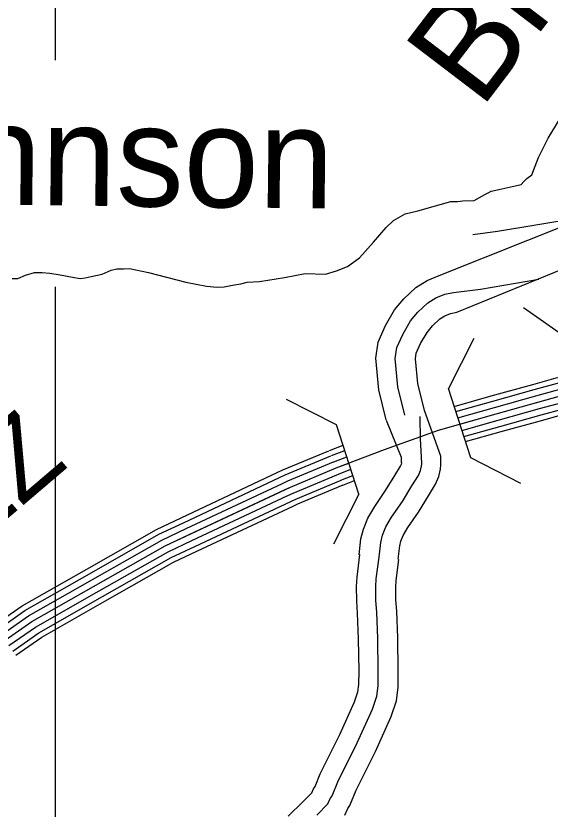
# Model space of a CAD drawing. Extents: x 1551132 to 1791609, y 378168 to 563823.
# Drawn here: x 1604322 to 1606839, y 510223 to 513960 of the extents above; entities that cross this region are included whole.
import ezdxf

# ---------------------------------------------------------------- set-up
doc = ezdxf.new("R2010")
doc.units = 0
for name, color, linetype in [('DESIGN - DRAINAGE - Bridges and Cross Drains Size Text', 7, 'Continuous'), ('DESIGN - ROW - Right-of-Way and Easement Labels', 7, 'Continuous'), ('DESIGN - ROW - Right-of-Way Linework', 7, 'Continuous'), ('DESIGN - TRANSPORTATION - Text', 7, 'Continuous'), ('SURVEY - DRAINAGE - Storm Sewer', 7, 'Continuous'), ('SURVEY - PROPERTY - Owners', 7, 'Continuous'), ('SURVEY - PROPERTY - Parcels', 7, 'Continuous')]:
    doc.layers.add(name, color=color, linetype=linetype)

msp = doc.modelspace()

# ---------------------------------------------------------------- linework, layer by layer
at = {"layer": 'DESIGN - ROW - Right-of-Way Linework'}
for points in [[(1604508.521, 513751.526), (1604508.523, 517390.637)], [(1604508.511, 497822.057), (1604508.52, 512683.732)]]:
    msp.add_lwpolyline(points, dxfattribs=at)
at = {"layer": 'DESIGN - TRANSPORTATION - Text'}
msp.add_lwpolyline([(1604303.692, 512722.575), (1604331.733, 512722.25), (1604367.957, 512737.867), (1604410.173, 512751.417), (1604446.222, 512751.001), (1604482.246, 512748.584), (1604530.22, 512740.017), (1604588.185, 512729.325), (1604624.159, 512722.9), (1604648.234, 512726.633), (1604676.342, 512732.325), (1604728.549, 512743.751), (1604770.806, 512761.309), (1604796.93, 512769.026), (1604828.971, 512768.66), (1604857.029, 512770.343), (1604946.943, 512751.268), (1605122.681, 512705.15), (1605220.604, 512685.983), (1605270.619, 512681.399), (1605302.685, 512683.033), (1605342.826, 512690.591), (1605380.967, 512698.175), (1605411.099, 512705.842), (1605469.223, 512709.183), (1605587.603, 512727.867), (1605683.959, 512746.81), (1605780.057, 512743.701), (1605832.306, 512759.135), (1605884.605, 512778.585), (1605941.153, 512820.028), (1606006.077, 512893.447), (1606066.951, 512962.907), (1606101.383, 512996.591), (1606155.815, 513028.042), (1606216.047, 513041.376), (1606370.777, 513085.71), (1606402.818, 513085.335), (1606426.892, 513089.069), (1606480.983, 513090.452), (1606531.373, 513117.936), (1606547.481, 513125.77), (1606561.589, 513133.628), (1606597.73, 513141.229), (1606653.962, 513154.621), (1606702.161, 513166.088), (1606714.335, 513179.98), (1606728.51, 513193.855), (1606752.743, 513211.614), (1606783.717, 513293.449), (1606828.791, 513383.135), (1606908.373, 513512.513)], dxfattribs=at)
at = {"layer": 'SURVEY - DRAINAGE - Storm Sewer'}
for p, q in [((1606465.226, 511877.706), (1606359.134, 512204.095)), ((1605937.947, 511706.352), (1605831.863, 512032.749))]:
    msp.add_line(p, q, dxfattribs=at)
for points in [[(1606712.555, 512586.396), (1606928.835, 512434.959)], [(1606479.003, 512439.357), (1606359.134, 512204.095)], [(1605831.863, 512032.749), (1605596.627, 512152.601)], [(1606700.429, 511757.829), (1606465.226, 511877.706)], [(1605937.947, 511706.352), (1605818.111, 511471.107)]]:
    msp.add_lwpolyline(points, dxfattribs=at)
at = {"layer": 'SURVEY - PROPERTY - Owners'}
for points in [[(1606475.041, 512930.24), (1606591.396, 512946.057), (1606961.504, 513007.534), (1607221.432, 513038.343), (1607319.446, 513053.143), (1607401.419, 513065.585), (1607471.418, 513082.078), (1607574.607, 513130.246), (1607841.409, 513400.561)], [(1606066.567, 512056.975), (1606032.051, 512197.829), (1606017.56, 512347.824), (1606028.326, 512423.343), (1606063.417, 512500.853), (1606106.174, 512574.947), (1606149.173, 512626.898), (1606206.48, 512680.525), (1606258.588, 512712.634), (1606316.52, 512736.685), (1607368.295, 513156.321)], [(1606246.246, 512101.01), (1606214.905, 512228.896), (1606203.83, 512343.608), (1606207.747, 512371.1), (1606228.188, 512416.268), (1606258.612, 512468.978), (1606284.17, 512499.854), (1606319.328, 512532.763), (1606343.102, 512547.413), (1606368.827, 512558.088), (1606398.576, 512563.389), (1607398.811, 512973.175)], [(1606154.665, 512078.568), (1606121.707, 512213.063), (1606108.891, 512345.758), (1606116.299, 512397.726), (1606144.207, 512459.377), (1606180.914, 512522.987), (1606215.363, 512564.605), (1606261.812, 512608.073), (1606300.028, 512631.624), (1606342.169, 512649.116), (1606384.193, 512656.608), (1606510.173, 512673.058), (1606785.742, 512719.343)], [(1606122.882, 511400.5), (1606130.065, 511463.135), (1606135.448, 511484.869), (1606146.798, 511512.403), (1606168.647, 511550.146), (1606218.871, 511622.748), (1606264.962, 511698.341), (1606298.994, 511753.668), (1606314.719, 511790.735), (1606322.394, 511824.294), (1606324.402, 511846.378), (1606324.21, 511860.487), (1606323.877, 511886.621), (1606247.346, 512100.893)], [(1605939.094, 511421.592), (1605947.636, 511496.044), (1605959.169, 511542.654), (1605980.485, 511594.38), (1606012.284, 511649.29), (1606063.7, 511723.608), (1606107.199, 511794.969), (1606134.14, 511838.753), (1606138.032, 511847.928), (1606139.281, 511853.395), (1606139.29, 511853.512), (1606139.231, 511858.07), (1606138.948, 511879.821), (1606068.225, 512054.275)], [(1606032.767, 511410.842), (1606040.617, 511479.269), (1606049.017, 511513.203), (1606065.25, 511552.596), (1606091.982, 511598.755), (1606142.79, 511672.199), (1606187.605, 511745.717), (1606218.163, 511795.385), (1606228.088, 511818.778), (1606232.613, 511838.561), (1606233.638, 511849.878), (1606233.204, 511883.288), (1606228.213, 511965.431), (1606226.138, 512072.134)], [(1605604.935, 510189.36), (1605675.091, 510258.437), (1605715.857, 510300.513), (1605724.274, 510319.005), (1605732.173, 510330.031), (1605756.006, 510389.14), (1605848.279, 510574.062), (1605917.161, 510728.108), (1605933.361, 510775.417), (1605937.927, 510810.943), (1605938.486, 510874.42), (1605935.869, 511024.44), (1605931.053, 511146.477), (1605927.428, 511202.153), (1605927.111, 511271.922), (1605929.053, 511316.406), (1605942.811, 511422.509)], [(1605739.49, 510194.552), (1605791.914, 510248.662), (1605803.155, 510273.362), (1605812.23, 510286.021), (1605838.779, 510351.864), (1605930.302, 510535.278), (1606001.642, 510694.832), (1606022.15, 510754.725), (1606028.583, 510804.735), (1606029.2, 510874.811), (1606026.542, 511027.024), (1606021.642, 511151.219), (1606018.117, 511205.312), (1606017.826, 511270.147), (1606019.501, 511308.581), (1606032.767, 511410.842)], [(1605870.978, 510194.76), (1605885.153, 510225.911), (1605895.453, 510240.27), (1605924.827, 510313.122), (1606015.559, 510494.96), (1606089.465, 510660.239), (1606114.448, 510733.216), (1606122.823, 510798.285), (1606123.498, 510875.22), (1606120.798, 511029.707), (1606115.807, 511156.144), (1606112.39, 511208.595), (1606112.123, 511268.305), (1606113.523, 511300.447), (1606126.273, 511398.708)]]:
    msp.add_lwpolyline(points, dxfattribs=at)
at = {"layer": 'SURVEY - PROPERTY - Parcels'}
for points in [[(1605830.214, 511830.369), (1606057.967, 511917.988), (1606312.594, 512008.433), (1606585.054, 512085.135), (1606887.556, 512169.47), (1607211.798, 512235.514), (1607430.051, 512286.865), (1607630.43, 512346.442), (1607831, 512422.027), (1607953.597, 512488.579), (1608064.145, 512549.273), (1608233.391, 512675.301), (1608411.004, 512833.255), (1608558.167, 512996.893), (1608642.107, 513120.679), (1608752.312, 513317.509), (1608899.784, 513623.992), (1608997.965, 513816.972), (1609024.548, 513868.691), (1609133.537, 514049.754)], [(1606756.7, 512224.047), (1606866.998, 512254.806), (1607192.999, 512321.208), (1607247.872, 512334.117)], [(1606763.609, 512199.279), (1606873.023, 512229.789), (1607198.507, 512296.082), (1607253.764, 512309.083)], [(1606771.933, 512169.412), (1606880.289, 512199.629), (1607205.157, 512265.798), (1607260.864, 512278.907)], [(1606386.417, 512120.344), (1606561.397, 512169.604), (1606756.717, 512224.055)], [(1606780.258, 512139.553), (1606887.556, 512169.47), (1607211.798, 512235.514), (1607267.963, 512248.731)], [(1606394.392, 512095.868), (1606568.33, 512144.836), (1606763.625, 512199.288)], [(1606788.583, 512109.694), (1606894.822, 512139.311), (1607218.44, 512205.23), (1607275.063, 512218.555)], [(1606796.908, 512079.826), (1606902.089, 512109.152), (1607225.089, 512174.946), (1607282.163, 512188.379)], [(1606403.775, 512066.309), (1606576.696, 512114.985), (1606771.95, 512169.42)], [(1606803.549, 512056.017), (1606907.88, 512085.11), (1607230.389, 512150.803), (1607287.83, 512164.32)], [(1606413.667, 512036.883), (1606585.054, 512085.135), (1606780.275, 512139.561)], [(1606423.008, 512007.308), (1606593.413, 512055.284), (1606788.6, 512109.702)], [(1606432.525, 511977.782), (1606601.779, 512025.433), (1606796.924, 512079.835)], [(1606440.158, 511954.256), (1606608.446, 512001.633), (1606803.558, 512056.026)], [(1605798.723, 511912.238), (1605863.146, 511937.022)], [(1605553.237, 511808.177), (1605580.011, 511820.752), (1605796.356, 511911.288)], [(1605564.162, 511784.901), (1605590.444, 511797.235), (1605806.281, 511887.562)], [(1605807.956, 511888.237), (1605870.863, 511912.438)], [(1605577.336, 511756.834), (1605603.019, 511768.893), (1605818.247, 511858.97)], [(1605819.081, 511859.303), (1605880.529, 511882.946)], [(1605830.214, 511830.369), (1605890.171, 511853.437)], [(1602347.953, 509426.722), (1602933.648, 509909.826), (1603355.004, 510302.103), (1603856.618, 510729.648), (1604397.705, 511106.8), (1605024.508, 511463.143), (1605615.594, 511740.55), (1605830.214, 511830.369)], [(1605590.511, 511728.775), (1605615.594, 511740.55), (1605830.214, 511830.369)], [(1605841.347, 511801.435), (1605899.837, 511823.936)], [(1605100.639, 511595.771), (1605553.262, 511808.194)], [(1605111.564, 511572.487), (1605564.187, 511784.91)], [(1605603.686, 511700.716), (1605628.168, 511712.208), (1605842.18, 511801.769)], [(1605852.472, 511772.501), (1605909.287, 511794.36)], [(1605124.739, 511544.428), (1605577.361, 511756.851)], [(1605616.86, 511672.648), (1605640.743, 511683.865), (1605854.146, 511773.176)], [(1605627.36, 511650.273), (1605650.768, 511661.265), (1605863.688, 511750.376)], [(1605861.346, 511749.434), (1605916.978, 511770.834)], [(1605137.905, 511516.361), (1605590.528, 511728.783)], [(1605151.071, 511488.293), (1605603.694, 511700.716)], [(1605164.246, 511460.234), (1605616.869, 511672.657)], [(1605174.746, 511437.859), (1605627.368, 511650.281)], [(1604655.408, 511354.206), (1604984.142, 511541.095), (1605100.656, 511595.779)], [(1604668.116, 511331.847), (1604995.975, 511518.244), (1605111.581, 511572.496)], [(1604683.44, 511304.897), (1605010.241, 511490.693), (1605124.755, 511544.436)], [(1604698.757, 511277.946), (1605024.508, 511463.143), (1605137.922, 511516.369)], [(1604714.073, 511250.995), (1605038.774, 511435.592), (1605151.088, 511488.302)], [(1604729.398, 511224.045), (1605053.04, 511408.041), (1605164.263, 511460.243)], [(1604741.614, 511202.561), (1605064.415, 511386.082), (1605174.762, 511437.867)], [(1604221.476, 511090.883), (1604350.857, 511181.068), (1604655.424, 511354.215)], [(1604236.184, 511069.79), (1604364.59, 511159.293), (1604668.133, 511331.856)], [(1604253.909, 511044.356), (1604381.147, 511133.05), (1604683.457, 511304.905)], [(1604271.633, 511018.922), (1604397.705, 511106.8), (1604698.773, 511277.954)], [(1604289.358, 510993.488), (1604414.263, 511080.549), (1604714.09, 511251.004)], [(1604307.082, 510968.054), (1604430.821, 511054.307), (1604729.414, 511224.053)], [(1604321.215, 510947.779), (1604444.021, 511033.381), (1604741.631, 511202.569)]]:
    msp.add_lwpolyline(points, dxfattribs=at)

# ---------------------------------------------------------------- texts
at = {"layer": 'DESIGN - DRAINAGE - Bridges and Cross Drains Size Text'}
for s, height, rotation, p in [('Br.', 475.0039, 52.681086, (1606511.465, 513514.747)), ('Johnson', 474.9888, 359.337806, (1603415.921, 513079.933))]:
    msp.add_text(s, height=height, rotation=rotation, dxfattribs=at).set_placement(p)
at = {"layer": 'DESIGN - ROW - Right-of-Way and Easement Labels'}
msp.add_text('NATCHEZ', height=369.9992, rotation=40.442042, dxfattribs=at).set_placement((1602797.826, 510325.812))

doc.saveas('drawing.dxf')
